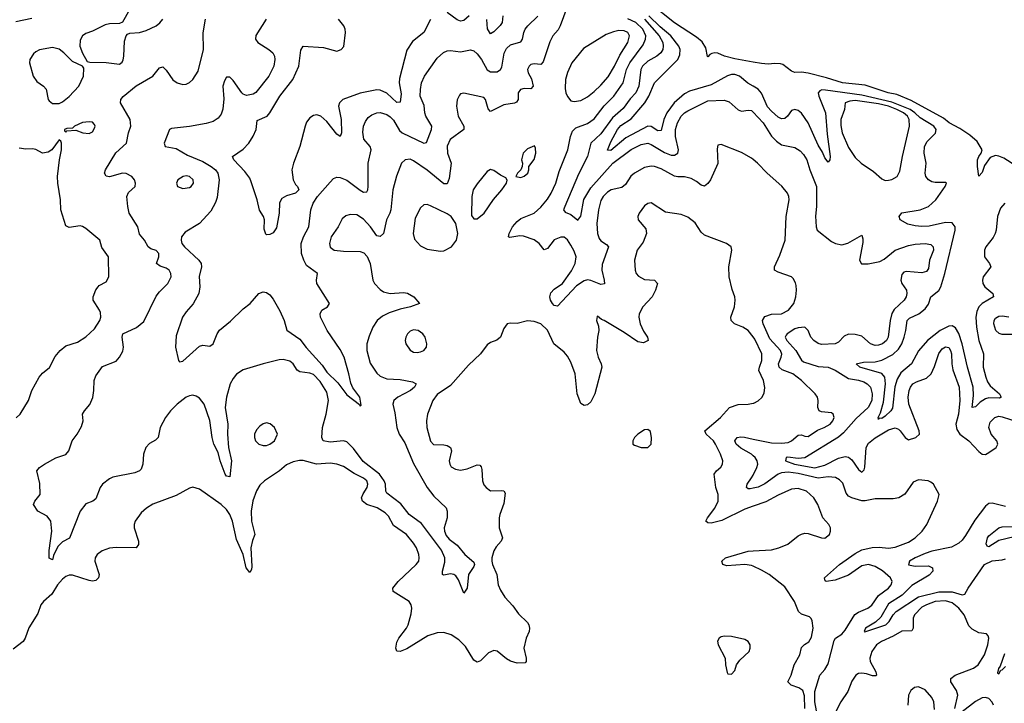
# Model space of a CAD drawing. Header units: inches. Extents: x 1603819 to 1745079, y 385938 to 533966.
# Tile 449 of 561: x 1725614 to 1731503, y 473641 to 477727. Entities that reach past the tile are written whole.
import ezdxf

# ---------------------------------------------------------------- set-up
doc = ezdxf.new("R2010")
doc.units = ezdxf.units.IN
doc.header["$MEASUREMENT"] = 0
doc.layers.add('B7427', color=7, linetype='Continuous')
doc.layers.add('B7437', color=7, linetype='Continuous')

msp = doc.modelspace()

# ---------------------------------------------------------------- linework, layer by layer
at = {"layer": 'B7427', "color": 5}
for points, elevation in [([(1728906.2, 477853.8), (1728846.7, 477690), (1728833.4, 477666.6), (1728803.2, 477630), (1728784.5, 477595.5), (1728745.3, 477474.7), (1728730, 477459.3), (1728690, 477463.8), (1728670, 477458.7), (1728660.3, 477450), (1728651.3, 477430), (1728654.2, 477410), (1728674.2, 477374.2), (1728684, 477330), (1728670, 477314), (1728630, 477316.5), (1728608.7, 477310), (1728595.6, 477290), (1728594.4, 477250), (1728586, 477234), (1728572.5, 477227.5), (1728510, 477218.3), (1728430, 477179.1), (1728414.8, 477194.8), (1728400.3, 477250), (1728390, 477262.3), (1728270, 477287.6), (1728250, 477283.7), (1728243.6, 477276.4), (1728230, 477248.7), (1728226.3, 477210), (1728235.6, 477150), (1728270.2, 477090), (1728269.2, 477070), (1728189.1, 477010.9), (1728170, 476972), (1728172.4, 476930), (1728195, 476870), (1728182, 476778), (1728170, 476745.4), (1728150, 476745.8), (1728050, 476827.2), (1727970, 476884), (1727950, 476893.5), (1727918.8, 476890), (1727897.6, 476870), (1727867.7, 476792.3), (1727845, 476710), (1727833.4, 476590), (1727828.2, 476570), (1727806.9, 476530), (1727790, 476449.6), (1727770, 476431.2), (1727750, 476434.3), (1727712.2, 476490), (1727670, 476534.8), (1727630, 476560.8), (1727590, 476563.5), (1727564.5, 476555.5), (1727542.3, 476537.7), (1727519.1, 476490), (1727477.5, 476430), (1727466.2, 476390), (1727470, 476368.4), (1727494.8, 476350), (1727550, 476343.5), (1727650, 476341.7), (1727672.8, 476332.7), (1727692.6, 476312.6), (1727708.9, 476270), (1727724.9, 476170), (1727735.6, 476150), (1727770, 476113.7), (1727790, 476101.3), (1727830, 476090.3), (1727910, 476096.5), (1727933.4, 476093.4), (1727970.3, 476070.3), (1728004.7, 476030), (1727950.8, 476010), (1727890, 475997.6), (1727824.2, 475975.8), (1727784.6, 475955.4), (1727751.8, 475930), (1727725.7, 475890), (1727704.3, 475835.7), (1727690.2, 475790), (1727689.3, 475750), (1727710, 475674.9), (1727750, 475614.9), (1727770, 475595.6), (1727810, 475580.9), (1727890, 475575.8), (1727963, 475563), (1727984.9, 475550), (1727974.4, 475530), (1727951.4, 475510), (1727874.9, 475470), (1727852.2, 475450), (1727846.3, 475430), (1727858, 475378), (1727868.8, 475288.8), (1727883.6, 475250), (1727917.4, 475197.4), (1727970, 475074.4), (1728050, 474930.3), (1728090, 474879.5), (1728165, 474810), (1728170.2, 474789.8), (1728171.2, 474750), (1728153.1, 474690), (1728154.1, 474670), (1728164, 474644), (1728182.1, 474622.1), (1728230, 474585.3), (1728276, 474530), (1728330, 474485.5), (1728334.3, 474470), (1728330, 474458.7), (1728298, 474410), (1728290, 474328.7), (1728270, 474299), (1728238.5, 474378.5), (1728222, 474402), (1728210, 474411.1), (1728190, 474414), (1728150, 474406.3), (1728142.7, 474410), (1728142.6, 474430), (1728155.8, 474484.2), (1728155.9, 474510), (1728136.2, 474556.2), (1728016.1, 474716.1), (1727942.3, 474770), (1727892.9, 474832.9), (1727810, 474897.3), (1727803, 474910), (1727800.8, 474950), (1727794.5, 474970), (1727766.5, 475010), (1727667.2, 475087.2), (1727610, 475164.8), (1727570, 475204.5), (1727550, 475209.8), (1727470, 475202.2), (1727428, 475210), (1727421.8, 475230), (1727425.8, 475290), (1727447.4, 475370), (1727461.2, 475450), (1727450, 475500.4), (1727410, 475565.3), (1727370, 475607.3), (1727350, 475614.5), (1727290, 475622.2), (1727273.3, 475633.3), (1727249.7, 475670), (1727230, 475686.4), (1727190, 475695.9), (1727165.7, 475694.3), (1727069.4, 475670.6), (1726950, 475635.1), (1726910, 475608.6), (1726890, 475583.1), (1726873.5, 475550), (1726849.7, 475470.3), (1726842.9, 475410), (1726859.1, 475310), (1726856.8, 475250), (1726863.2, 475170), (1726880.2, 475090), (1726870, 474995.3), (1726850, 474998), (1726843, 475010), (1726812.5, 475090), (1726800, 475140), (1726774.9, 475190), (1726764.7, 475230), (1726751.4, 475331.4), (1726716.9, 475430), (1726690, 475464.8), (1726670, 475477.8), (1726650, 475483.1), (1726630, 475479.8), (1726610, 475470.7), (1726555.2, 475430), (1726516, 475390), (1726485.3, 475350), (1726454, 475290), (1726442.3, 475230), (1726426.2, 475213.8), (1726390, 475193.8), (1726368.7, 475170), (1726354.8, 475130), (1726350.2, 475069.8), (1726340, 475040), (1726330.2, 475029.8), (1726302.2, 475017.8), (1726170, 474992.4), (1726150, 474983.5), (1726110, 474951.2), (1726094.6, 474930), (1726070, 474863.7), (1726050.3, 474849.7), (1726010, 474833), (1725974.6, 474790), (1725911.5, 474628.5), (1725870, 474607), (1725840.9, 474579.1), (1725816.3, 474523.7), (1725810, 474498), (1725790, 474508), (1725790, 474554), (1725806.8, 474670), (1725800.3, 474730), (1725778.6, 474758.6), (1725722.7, 474790), (1725697.2, 474830), (1725705.2, 474850), (1725736, 474890), (1725734.8, 474954.8), (1725717, 475030), (1725732.3, 475050), (1725762, 475070), (1725830, 475108.7), (1725890, 475128.4), (1725907.3, 475150), (1725927.8, 475210), (1725958.4, 475250), (1725984.1, 475295.9), (1725994, 475330), (1725989.5, 475370), (1726000.7, 475390), (1726032.5, 475427.5), (1726051.5, 475468.5), (1726058, 475510), (1726059.1, 475570), (1726070, 475598), (1726110, 475653.7), (1726190, 475686.4), (1726210, 475710.4), (1726230, 475744.9), (1726235.3, 475770), (1726226.6, 475830), (1726231, 475849), (1726312.4, 475887.6), (1726356.2, 475923.8), (1726430, 476075.2), (1726450, 476101.3), (1726499.3, 476150), (1726519.8, 476190), (1726518, 476210), (1726507.1, 476230), (1726490, 476241.1), (1726453.8, 476253.8), (1726431.5, 476270), (1726446.2, 476310), (1726446, 476330), (1726430, 476347.1), (1726397.7, 476357.7), (1726382.2, 476370), (1726360.4, 476410), (1726330, 476445.6), (1726321.1, 476490), (1726268.8, 476570), (1726259.8, 476610), (1726254, 476670), (1726264.9, 476695.1), (1726304, 476730), (1726306, 476750), (1726299.5, 476770), (1726284.5, 476790), (1726250, 476808), (1726229.6, 476809.6), (1726150, 476787.1), (1726131.6, 476791.6), (1726120.7, 476810), (1726127.8, 476830), (1726187.8, 476932.2), (1726251.9, 476990), (1726263.7, 477050), (1726278, 477090), (1726274.6, 477130), (1726216.9, 477230), (1726218, 477250), (1726232.6, 477267.4), (1726310, 477332.1), (1726410, 477388.8), (1726450, 477439.1), (1726470, 477444.9), (1726490, 477424.9), (1726530, 477368.2), (1726554.8, 477350), (1726590, 477340.3), (1726610, 477342), (1726630, 477352.7), (1726650, 477370.5), (1726680.3, 477419.7), (1726712.9, 477550), (1726710.7, 477649.3), (1726724.4, 477730)], 260), ([(1730000, 477474), (1729890, 477494.1), (1729829.8, 477510), (1729790, 477526.9), (1729771.2, 477528.8), (1729753.9, 477526.1), (1729740.9, 477519.1), (1729730, 477505.4), (1729726.6, 477506.6), (1729718.3, 477558.3), (1729694.7, 477594.7), (1729662.1, 477622.1), (1729530, 477707.7), (1729383.7, 477823.8)], 180), ([(1726270, 477786.2), (1726227.9, 477712.1), (1726210, 477704), (1726150, 477702.2), (1726124, 477696), (1726050, 477658.3), (1726010, 477644.2), (1725988.8, 477630), (1725975.6, 477604.4), (1725972.6, 477570), (1725990, 477526.8), (1726018, 477478), (1726034, 477474), (1726130, 477472.2), (1726210, 477462.4), (1726226.6, 477473.4), (1726232.7, 477487.3), (1726237.6, 477510), (1726241.4, 477598.6), (1726249.8, 477630.2), (1726258.9, 477641.1), (1726272.2, 477647.7), (1726330, 477651.1), (1726370, 477662), (1726430, 477691.3), (1726451.9, 477708.1), (1726469.8, 477730.2)], 280), ([(1728302.6, 477750), (1728270, 477722.5), (1728250, 477719), (1728230, 477726.3), (1728170, 477770.8)], 220), ([(1725685.8, 477734.2), (1725590, 477713.6)], 260), ([(1727087.4, 477730), (1727026.4, 477633.6), (1727024.7, 477610), (1727037.4, 477590), (1727104, 477550), (1727128.4, 477530), (1727137.8, 477510), (1727140.7, 477490), (1727134, 477450), (1727102.9, 477390), (1727027, 477293), (1727010, 477282.7), (1726970, 477274.9), (1726950, 477282), (1726941.5, 477290), (1726890, 477364.2), (1726870, 477384.2), (1726850, 477383.1), (1726838.3, 477361.7), (1726829.1, 477330), (1726834.2, 477254.2), (1726828.3, 477191.7), (1726818.2, 477161.8), (1726801.5, 477138.5), (1726770, 477118.2), (1726730, 477107.2), (1726630, 477088.9), (1726522.7, 477077.3), (1726509.7, 477070), (1726477.4, 476990), (1726484.5, 476970), (1726550, 476956.7), (1726617.9, 476917.9), (1726710, 476880.1), (1726759.8, 476850), (1726783.9, 476830), (1726798.4, 476810), (1726807.6, 476770), (1726795, 476665), (1726785, 476635), (1726756.4, 476583.6), (1726689.5, 476510), (1726603.5, 476456.5), (1726582.4, 476430), (1726578.9, 476410), (1726584.4, 476390), (1726598.5, 476370), (1726685.4, 476290), (1726698.7, 476270), (1726700.5, 476250), (1726687.6, 476192.4), (1726691.2, 476130), (1726684.4, 476090), (1726652.1, 476027.9), (1726610, 475981.2), (1726588.4, 475950), (1726550, 475838), (1726546.6, 475770), (1726564, 475690), (1726570, 475682), (1726590, 475686), (1726690, 475775.1), (1726710, 475780.9), (1726750, 475776), (1726770, 475789.2), (1726794.6, 475850), (1726808.4, 475871.6), (1726874.3, 475925.7), (1726950, 475998), (1726992, 476030), (1727043.1, 476090), (1727070, 476101.1), (1727090, 476097.4), (1727110, 476083), (1727130, 476057.3), (1727170, 475987.3), (1727195.3, 475930), (1727210.9, 475870.9), (1727290, 475818.5), (1727327.9, 475767.9), (1727422.2, 475662.2), (1727450, 475619.9), (1727517.5, 475557.5), (1727570, 475484.5), (1727646.6, 475426.6), (1727650, 475418), (1727656.9, 475423.1), (1727648, 475470), (1727606.3, 475526.3), (1727594.2, 475554.2), (1727583.2, 475610), (1727553.8, 475710), (1727530, 475755.8), (1727453.1, 475870), (1727412.4, 475950), (1727410.5, 475970), (1727420.7, 475990), (1727454.8, 476010), (1727466.4, 476030), (1727390.3, 476150), (1727388.9, 476170), (1727395.8, 476210), (1727330, 476258), (1727312.2, 476290), (1727299.1, 476330), (1727297.1, 476390), (1727311, 476430), (1727343.5, 476490), (1727354.8, 476590), (1727368.9, 476630), (1727395, 476670), (1727470, 476756.9), (1727490, 476778.7), (1727510, 476785.1), (1727530, 476783.5), (1727570, 476768.7), (1727650, 476707.4), (1727670, 476696.5), (1727690, 476697.4), (1727696.6, 476710), (1727698.9, 476730), (1727698.7, 476870), (1727715, 476950), (1727710.3, 476970), (1727672.7, 477012.7), (1727665.2, 477054.8), (1727670.2, 477090), (1727681, 477119), (1727697.9, 477142.1), (1727720.6, 477159.4), (1727749.5, 477170.5), (1727770, 477172), (1727810, 477159.9), (1727830, 477146.9), (1727850, 477125.7), (1727884.9, 477064.9), (1727901.1, 477050), (1728030, 476989.1), (1728047.1, 476992.9), (1728077.7, 477070), (1728079.2, 477090), (1728042.5, 477150), (1728036.3, 477170), (1728033.6, 477213.6), (1728009.5, 477270), (1728010.1, 477310), (1728017.6, 477350), (1728034.8, 477390), (1728110, 477497.7), (1728148.6, 477531.4), (1728170, 477541), (1728190, 477542.7), (1728250, 477534.6), (1728310, 477546.4), (1728330, 477540.4), (1728350, 477523.8), (1728376.5, 477490), (1728410, 477426.9), (1728430, 477414.8), (1728470, 477415.6), (1728490, 477429.7), (1728496.6, 477443.4), (1728512, 477528), (1728525.1, 477554.9), (1728550, 477576.8), (1728610, 477595.6), (1728620.2, 477610), (1728628.1, 477650), (1728637.5, 477670), (1728652, 477690), (1728712.5, 477747.5)], 240), ([(1728070, 477727.8), (1728030, 477650.9), (1727963.6, 477596.4), (1727930, 477545.1), (1727884.8, 477375.2), (1727883.8, 477350), (1727896.2, 477283.8), (1727890, 477234), (1727870, 477231.8), (1727810, 477288.6), (1727770, 477306.2), (1727750, 477308.1), (1727650, 477287.3), (1727546.8, 477250), (1727526, 477230), (1727521.2, 477210), (1727536.3, 477130), (1727539.2, 477050), (1727530.2, 477029.8), (1727510, 477043.1), (1727450, 477119.1), (1727415.1, 477150), (1727390, 477158.8), (1727370, 477155.3), (1727350, 477140.9), (1727330, 477114.3), (1727320.6, 477090), (1727288.6, 476970), (1727251.4, 476870), (1727241.8, 476830), (1727249.1, 476769.1), (1727262.6, 476742.6), (1727275.3, 476730), (1727282.4, 476710), (1727262.8, 476690), (1727210, 476675.1), (1727182, 476658), (1727167.4, 476632.6), (1727165.3, 476570), (1727150, 476482.7), (1727130, 476454), (1727110, 476443.7), (1727090, 476441.2), (1727085.1, 476445.1), (1727075.6, 476475.6), (1727078.4, 476530), (1727072, 476550), (1727048.3, 476588.3), (1727035, 476650), (1726999, 476759), (1726990, 476779.6), (1726959.5, 476819.5), (1726893.6, 476890), (1726886.6, 476910), (1726950, 476953.1), (1726984.4, 476990), (1727010, 477030.3), (1727028.2, 477070), (1727034.7, 477125.2), (1727093.3, 477150), (1727110.3, 477169.8), (1727169.3, 477270.7), (1727247.5, 477370), (1727284.1, 477450), (1727294.6, 477545.4), (1727309.5, 477570), (1727430, 477560.2), (1727510, 477539.3), (1727537.2, 477550), (1727552.4, 477567.6), (1727562.3, 477650), (1727560.6, 477670), (1727551.4, 477691.4), (1727520.8, 477730)], 220), ([(1728503.5, 477750), (1728499.4, 477710), (1728487.8, 477692.2), (1728450, 477654.8), (1728430, 477642.6), (1728412.1, 477672.1), (1728408.2, 477728.2)], 220), ([(1730000, 476891.8), (1729990, 476899.8), (1729930, 476933.7), (1729810, 476981.2), (1729790, 476978), (1729784.9, 476955.1), (1729788.3, 476868.3), (1729746.3, 476770), (1729730, 476747.3), (1729710, 476731.6), (1729690, 476737.6), (1729661, 476761), (1729630, 476778.2), (1729590, 476788.7), (1729550, 476787), (1729530, 476791.4), (1729450, 476836.7), (1729410, 476850.6), (1729390, 476852.1), (1729350, 476844), (1729290.7, 476809.3), (1729269, 476791), (1729237, 476743), (1729215.5, 476724.5), (1729150.7, 476709.3), (1729130, 476696.8), (1729103.2, 476670), (1729090, 476647.3), (1729075.5, 476590), (1729065.1, 476510), (1729069.4, 476450), (1729080, 476420), (1729090, 476405.5), (1729124.3, 476384.3), (1729135.6, 476370), (1729096.9, 476263.1), (1729095.5, 476230), (1729110.1, 476170), (1729111.1, 476148.9), (1729090, 476143.5), (1729029.2, 476169.2), (1729010, 476171.3), (1728990, 476165.6), (1728943.4, 476136.6), (1728830, 476014), (1728810, 476019.3), (1728799.8, 476030), (1728787.6, 476050), (1728785, 476070), (1728790, 476094.6), (1728810, 476116.2), (1728859.8, 476150), (1728913.4, 476226.6), (1728936.7, 476270), (1728941.2, 476310), (1728930, 476343.9), (1728910, 476379.8), (1728890, 476412.1), (1728870, 476426.8), (1728850, 476427.9), (1728810, 476410.9), (1728770, 476359.7), (1728750, 476351.5), (1728721.2, 476390), (1728691.7, 476411.7), (1728626.2, 476433.8), (1728605.2, 476434.8), (1728545.6, 476425.6), (1728538, 476430), (1728540.4, 476450), (1728561.6, 476490), (1728590, 476521.3), (1728610, 476538), (1728691.1, 476570), (1728730, 476605.8), (1728770, 476654.7), (1728792.6, 476690), (1728820.5, 476750), (1728841.1, 476818.9), (1728891.9, 476950), (1728907.9, 477030), (1728919.7, 477060.3), (1728939.5, 477080.5), (1729010, 477106.8), (1729050, 477133.9), (1729108.6, 477211.4), (1729167.2, 477270), (1729223.8, 477350), (1729243.5, 477430), (1729262.6, 477470), (1729342.4, 477577.6), (1729357.4, 477610), (1729357.7, 477630), (1729341.1, 477670), (1729298.6, 477710), (1729250, 477733.3)], 260), ([(1729350, 477730.4), (1729438.7, 477630), (1729459.9, 477590), (1729463, 477570), (1729459.9, 477550), (1729448.9, 477530), (1729424.5, 477510), (1729370, 477479.2), (1729338.7, 477450), (1729329, 477430), (1729316.2, 477330), (1729298.2, 477290), (1729264.8, 477255.2), (1729222.6, 477197.4), (1729160.1, 477139.9), (1729090, 477044.3), (1729029.9, 476990), (1729009.9, 476910), (1728956.1, 476803.9), (1728873.8, 476610), (1728867.1, 476590), (1728876.1, 476576.1), (1728910, 476562.7), (1728951.9, 476528.1), (1728970, 476552), (1728987.8, 476652.2), (1729030, 476723), (1729161.1, 476870), (1729270, 476951), (1729330, 476980.5), (1729370, 476988.5), (1729390, 476981.4), (1729470, 476932.6), (1729510, 476916.9), (1729530, 476917.9), (1729550, 476929.8), (1729554.4, 476950), (1729536.1, 477030), (1729535.7, 477070), (1729547.5, 477110), (1729570.8, 477150), (1729590, 477169.9), (1729610, 477181.6), (1729730, 477242.7), (1729827.1, 477247.1), (1729856.8, 477236.8), (1729910, 477188.5), (1729930, 477179.8), (1729970, 477186.3), (1729990, 477184.2), (1730000, 477173.6)], 240), ([(1730000, 477329.7), (1729968.3, 477348.3), (1729919, 477390), (1729890, 477400.1), (1729870, 477400.1), (1729847.6, 477392.4), (1729750, 477338.7), (1729620.5, 477299.5), (1729590, 477284.3), (1729527.4, 477230), (1729483.3, 477170), (1729465.3, 477130), (1729450, 477064.8), (1729430, 477063), (1729390, 477089), (1729370, 477090.3), (1729239.5, 477020.5), (1729150, 476945.2), (1729130, 476946.6), (1729150, 476998), (1729190, 477071.7), (1729210, 477095.2), (1729270, 477135.6), (1729352.2, 477230), (1729376.1, 477270), (1729410.6, 477349.4), (1729549.9, 477490), (1729562.1, 477517.9), (1729564.6, 477550), (1729556.7, 477570), (1729509, 477630), (1729443.8, 477683.8), (1729376.3, 477750)], 220), ([(1725592.2, 475347.8), (1725617.6, 475370), (1725666, 475450), (1725685.7, 475510), (1725731, 475590), (1725750, 475614.6), (1725791.5, 475648.5), (1725826.7, 475713.3), (1725855.3, 475750), (1725890, 475778.4), (1725959.5, 475800.5), (1726010, 475831.3), (1726061.4, 475878.6), (1726094, 475930), (1726098.5, 475950), (1726096.5, 475976.5), (1726091.8, 475991.8), (1726053.1, 476050), (1726053.1, 476070), (1726070, 476113), (1726082.4, 476130), (1726090, 476139.3), (1726130, 476160.7), (1726147.3, 476190), (1726145.1, 476310), (1726105.3, 476365.3), (1726093.6, 476410), (1726010, 476478.4), (1725990, 476491.6), (1725974.5, 476494.5), (1725910, 476484.2), (1725890, 476496), (1725860.6, 476590), (1725857.1, 476650), (1725842, 476750), (1725840.8, 476790), (1725851.1, 476888.9), (1725864.5, 476950), (1725864, 476990), (1725860.4, 477000.4), (1725850, 477008.7), (1725806.8, 476950), (1725783.9, 476936.1), (1725750, 476929.6), (1725710, 476951.2), (1725690, 476955.8), (1725650, 476953.7), (1725610, 476958.5)], 280), ([(1730000, 475830.8), (1729970.3, 475870.3), (1729939.7, 475890), (1729888.6, 475908.6), (1729869.8, 475930), (1729867.8, 475950), (1729889.7, 476010), (1729893.3, 476050), (1729891.6, 476070), (1729874.9, 476114.9), (1729856.2, 476190), (1729855.8, 476250), (1729873.2, 476350), (1729869, 476370), (1729842, 476390), (1729710, 476439.7), (1729690, 476458), (1729653.3, 476513.3), (1729610, 476547.1), (1729570, 476562.3), (1729476, 476576), (1729390, 476632.7), (1729370, 476629.5), (1729350, 476614.5), (1729318, 476570), (1729310.5, 476550), (1729312.7, 476530), (1729358.1, 476478.1), (1729363.2, 476450), (1729341.8, 476398.2), (1729306.4, 476350), (1729291.5, 476290), (1729294.6, 476230), (1729301.1, 476210), (1729314.5, 476194.5), (1729350, 476175.2), (1729410.1, 476170.2), (1729427.8, 476150), (1729416.6, 476110), (1729396.1, 476070), (1729339.7, 476010), (1729318.9, 475970), (1729316.6, 475950), (1729324.2, 475910), (1729344.7, 475864.7), (1729368.8, 475830), (1729372.2, 475810), (1729344.9, 475795.1), (1729310, 475801.6), (1729230, 475857.5), (1729110, 475929.2), (1729094.2, 475934.2), (1729070, 475955.3), (1729067.3, 475952.7), (1729064, 475930), (1729076.3, 475896.3), (1729078, 475870), (1729070.4, 475830), (1729064.2, 475750), (1729072.6, 475710), (1729091.6, 475670), (1729095.6, 475650), (1729052.7, 475490), (1729030, 475443.1), (1729010, 475426), (1728990, 475420.4), (1728970, 475433), (1728947.7, 475490), (1728935.8, 475610), (1728910, 475680.5), (1728890, 475716.4), (1728870, 475739.3), (1728808.4, 475790), (1728770, 475871.3), (1728730, 475909.6), (1728690, 475923.7), (1728650, 475927), (1728590, 475912), (1728546.8, 475913.2), (1728530, 475909), (1728510, 475882), (1728490, 475829), (1728468.1, 475811.9), (1728430, 475797), (1728410, 475782.9), (1728368.9, 475730), (1728297.1, 475662.9), (1728190, 475540.8), (1728110, 475486.6), (1728084.6, 475450), (1728052.5, 475370), (1728046.8, 475330), (1728048.6, 475290), (1728070, 475208.2), (1728088.1, 475188.1), (1728150, 475185.9), (1728170, 475181.9), (1728191.2, 475170), (1728196.3, 475150), (1728182, 475090), (1728186, 475070), (1728195.1, 475055.1), (1728219.6, 475039.6), (1728250, 475034.7), (1728290, 475042.2), (1728350, 475067.4), (1728365.1, 475065.1), (1728374.2, 475054.2), (1728378, 475038), (1728380.9, 474970), (1728390, 474947.3), (1728403, 474930), (1728430, 474910.4), (1728493.1, 474913.1), (1728510.3, 474910.2), (1728517.8, 474897.7), (1728510, 474836), (1728484.5, 474770), (1728481.2, 474750), (1728481.8, 474690), (1728500.9, 474630), (1728494.3, 474610), (1728463.6, 474576.4), (1728450, 474553), (1728436.8, 474510), (1728437.1, 474490), (1728441.5, 474470), (1728468.1, 474410), (1728475.8, 474350), (1728490, 474316.5), (1728516, 474276), (1728563.7, 474223.7), (1728596.7, 474176.7), (1728650, 474124.9), (1728658.3, 474110), (1728663.5, 474090), (1728660.6, 474070), (1728642, 474030), (1728629.1, 473970), (1728643.6, 473910), (1728642.4, 473890), (1728636.5, 473883.5), (1728590, 473881), (1728550, 473893.1), (1728526.2, 473906.2), (1728470, 473953.5), (1728450, 473957.4), (1728417.1, 473942.9), (1728370, 473894), (1728350, 473887.1), (1728330, 473898.2), (1728280.9, 473980.9), (1728241.1, 474021), (1728194.3, 474050), (1728150, 474064.2), (1728110, 474061.7), (1728055.1, 474044.9), (1727930, 473967.2), (1727890, 473951.3), (1727870, 473952.7), (1727862.6, 473970), (1727870, 474007.3), (1727881.5, 474030), (1727927.2, 474090), (1727936.4, 474110), (1727954.9, 474174.9), (1727959.7, 474210), (1727955.8, 474230), (1727942.9, 474250), (1727846.6, 474310), (1727846, 474330), (1727876.8, 474370), (1727985.4, 474470), (1728000.4, 474490), (1728003.9, 474510), (1728001.4, 474530), (1727987.8, 474570), (1727970, 474599.1), (1727927.4, 474650), (1727850, 474703.1), (1727819.1, 474759.1), (1727800.4, 474780.3), (1727752.4, 474810), (1727689.9, 474829.9), (1727664, 474850), (1727658.5, 474870), (1727667.1, 474892.9), (1727691.3, 474930), (1727696.2, 474950), (1727690.7, 474970), (1727670, 474987.1), (1727614.5, 475014.5), (1727550, 475055.6), (1727510.9, 475070.9), (1727470, 475075.8), (1727389.9, 475069.9), (1727310, 475091.6), (1727288.2, 475091.8), (1727250, 475084.4), (1727210, 475066.9), (1727167.2, 475030), (1727078, 474970), (1727050, 474944), (1727030, 474911.6), (1727008.7, 474851.3), (1726997.9, 474790), (1727000.7, 474730), (1727020.8, 474650), (1727005.9, 474614.1), (1726996.3, 474570), (1727002, 474458), (1726999.5, 474440.5), (1726990, 474423.7), (1726967.7, 474450), (1726949.9, 474530), (1726910, 474620.5), (1726887.4, 474730), (1726870, 474768.9), (1726850, 474799.4), (1726818, 474830), (1726690, 474921.1), (1726650, 474933.3), (1726630, 474927.8), (1726550, 474883.5), (1726410, 474830.8), (1726372.2, 474807.8), (1726340.1, 474779.9), (1726304.6, 474730), (1726298.3, 474710), (1726298.5, 474690), (1726324.5, 474610), (1726325.3, 474590), (1726310.6, 474570), (1726190, 474573), (1726151, 474569), (1726107, 474553), (1726077, 474530), (1726065.3, 474510), (1726063.2, 474490), (1726089.3, 474410), (1726085.2, 474390), (1726070, 474375.5), (1726050, 474371.3), (1726030, 474375.2), (1725930, 474407.5), (1725910, 474407.2), (1725890, 474398.5), (1725870, 474382.2), (1725840.6, 474350), (1725806.1, 474293.9), (1725755.6, 474250), (1725740.8, 474230), (1725723.1, 474176.9), (1725667.5, 474092.5), (1725645.7, 474030), (1725634, 474010), (1725574.7, 473965.3)], 280), ([(1730000, 474818.8), (1729950, 474802), (1729813.2, 474733.2), (1729750, 474718), (1729730, 474719.6), (1729717, 474730), (1729726.9, 474750), (1729771.9, 474808.1), (1729790.6, 474850), (1729790.8, 474890), (1729777.5, 474930), (1729768, 475010), (1729781.1, 475030), (1729808.1, 475051.9), (1729818, 475070), (1729818.4, 475090), (1729805.2, 475130), (1729776.1, 475190), (1729762.3, 475210), (1729719.8, 475250), (1729711.8, 475270), (1729805, 475350), (1729858.9, 475410), (1729910, 475426.2), (1729971, 475429), (1730000, 475434.9)], 280), ([(1730000, 475120.8), (1729990, 475129.9), (1729925.8, 475165.8), (1729898.6, 475190), (1729890.8, 475210), (1729904.2, 475230), (1729926, 475234), (1729948.5, 475231.5), (1730000, 475220.8)], 260), ([(1730000, 474926.5), (1729983.2, 474923.2), (1729970, 474923.5), (1729960.4, 474930), (1729965.2, 474950), (1729991.5, 474988.5), (1730000, 475005.5)], 260), ([(1730000, 474460.1), (1729990, 474464.6), (1729950, 474471), (1729842.7, 474462.7), (1729819.3, 474470), (1729812.7, 474490), (1729836, 474510), (1729970, 474551.1), (1730000, 474552.8)], 280)]:
    msp.add_lwpolyline(points, dxfattribs=dict(at, elevation=elevation))
for points, elevation in [([(1729197.8, 477662.2), (1729164.3, 477655.7), (1729121.9, 477638.1), (1728985.1, 477554.9), (1728916.5, 477470), (1728890, 477412.3), (1728877.8, 477370), (1728876.5, 477316.5), (1728881.1, 477290), (1728890, 477267.3), (1728910, 477243.1), (1728930, 477238.3), (1728970, 477244.2), (1729010, 477266.5), (1729050, 477297.6), (1729090, 477335.1), (1729133.8, 477386.3), (1729171, 477449), (1729203.8, 477516.2), (1729251.5, 477590), (1729261.2, 477630), (1729250, 477650.5), (1729230, 477659.9)], 280), ([(1725810, 477561), (1725733, 477547), (1725710, 477535.8), (1725696.4, 477523.6), (1725674.6, 477490), (1725672.9, 477470), (1725695, 477390), (1725716.9, 477356.9), (1725756.4, 477330), (1725772.3, 477312.3), (1725784.2, 477250), (1725790, 477241.6), (1725810, 477227.2), (1725850, 477226.7), (1725870, 477235.3), (1725910, 477267.4), (1725967.8, 477330), (1725996, 477390), (1725997.2, 477437.2), (1725988.7, 477450), (1725930, 477477.7), (1725877.4, 477530), (1725850, 477550.6)], 280), ([(1726030, 477117.7), (1725990, 477112), (1725942, 477090), (1725930, 477078), (1725896.4, 477076.4), (1725882, 477070), (1725882, 477062), (1725890, 477054), (1725896.4, 477063.6), (1725950, 477067.7), (1725991.3, 477050), (1726030, 477047.4), (1726050, 477057.3), (1726062, 477078), (1726065.1, 477090), (1726061.6, 477101.6), (1726050, 477114.7)], 280), ([(1728692.3, 476972.3), (1728650, 476956), (1728625.5, 476930), (1728614.8, 476890), (1728621, 476870), (1728618, 476850), (1728610.9, 476829.1), (1728592, 476810), (1728582, 476790), (1728610, 476784), (1728630, 476791), (1728652.7, 476810), (1728659, 476830), (1728659, 476850), (1728690, 476891), (1728700.7, 476930), (1728698.6, 476958.6)], 280), ([(1728430, 476832.3), (1728410, 476819.3), (1728350, 476747), (1728326, 476710), (1728318.3, 476670), (1728316.8, 476556.8), (1728330, 476536), (1728350, 476537.3), (1728391.5, 476570), (1728447.3, 476652.7), (1728498, 476710), (1728526, 476750), (1728528.9, 476768.9), (1728522, 476782), (1728490, 476797.2), (1728450, 476826.6)], 280), ([(1726610, 476793.2), (1726591, 476790), (1726560.3, 476770), (1726552.4, 476750), (1726558, 476730), (1726590, 476718.3), (1726630, 476723.6), (1726639.6, 476730), (1726652.6, 476750), (1726652.2, 476770), (1726630, 476789.7)], 260), ([(1728050, 476622.4), (1728030, 476619.6), (1728010, 476602), (1727979.6, 476540.4), (1727967.2, 476450), (1727975.1, 476415.1), (1728010, 476375.6), (1728050, 476354.9), (1728130, 476343.1), (1728150, 476345.3), (1728196.2, 476370), (1728226, 476410), (1728235.1, 476450), (1728223.1, 476510), (1728193.7, 476550), (1728170, 476567.4), (1728070, 476615.4)], 280), ([(1727970, 475872.6), (1727950, 475865.6), (1727932.7, 475850), (1727923.6, 475830), (1727919.5, 475810), (1727922.6, 475790), (1727950, 475752.7), (1727970, 475740.3), (1727990, 475738), (1728010, 475741.7), (1728030, 475750.4), (1728046, 475770), (1728049.7, 475790), (1728038.3, 475830), (1728025.6, 475850), (1727997.2, 475870)], 280), ([(1727090, 475316.9), (1727070, 475311.1), (1727050, 475297.7), (1727030, 475276.3), (1727018.3, 475250), (1727017.4, 475230), (1727023.7, 475210), (1727044.9, 475190), (1727070, 475181.1), (1727090, 475182.6), (1727110, 475190.4), (1727137, 475210), (1727155.6, 475250), (1727138.4, 475290), (1727110.9, 475310.9)], 280), ([(1729370, 475278.4), (1729350, 475275.1), (1729310.5, 475250), (1729290.5, 475230), (1729280.5, 475210), (1729280.7, 475190), (1729290, 475183), (1729330, 475170.5), (1729370, 475170.8), (1729389.5, 475190.5), (1729392.9, 475227.1), (1729385.6, 475265.6)], 320), ([(1729830, 474041.6), (1729810, 474037.6), (1729797.3, 474030), (1729787.2, 474012.8), (1729790.4, 473990), (1729832.7, 473910), (1729835.5, 473870), (1729845.8, 473825.8), (1729850, 473818), (1729870, 473816), (1729890, 473838), (1729900.9, 473870), (1729921.1, 473898.9), (1729976.2, 473950), (1729982.9, 473970), (1729982, 473990), (1729971.2, 474011.2), (1729950, 474022), (1729870, 474039.5)], 320)]:
    msp.add_lwpolyline(points, close=True, dxfattribs=dict(at, elevation=elevation))
at = {"layer": 'B7437', "color": 5}
for points, elevation in [([(1731621.4, 476821.4), (1731499.1, 476899.1), (1731470, 476911.9), (1731450, 476915.3), (1731417, 476903), (1731383.7, 476856.3), (1731370, 476814.5), (1731350, 476792.7), (1731342.4, 476850), (1731343.2, 476890), (1731350, 476910.4), (1731365.1, 476930), (1731369.8, 476950), (1731339.4, 476999.4), (1731296.4, 477036.4), (1731236.6, 477076.6), (1731173.5, 477110), (1731138.9, 477138.9), (1730945.2, 477245.2), (1730859.4, 477279.4), (1730807, 477290), (1730670, 477336.7), (1730534, 477350), (1730439.7, 477379.7), (1730330, 477407.5), (1730290, 477413.4), (1730250, 477411.6), (1730230, 477420.3), (1730178.8, 477458.8), (1730164, 477464), (1730130, 477465.6), (1730090, 477460.6), (1730050, 477464.8), (1730000, 477474)], 180), ([(1731504.8, 476630), (1731478.8, 476601.2), (1731461, 476550), (1731454.4, 476470), (1731448.6, 476450), (1731435, 476425), (1731391.2, 476370), (1731384, 476350), (1731384.6, 476310), (1731414.4, 476270), (1731421.8, 476250), (1731375.7, 476190), (1731371.5, 476170), (1731374.8, 476150), (1731386.3, 476130), (1731434, 476090), (1731437.1, 476070), (1731370.2, 476030), (1731350.8, 476010), (1731337.7, 475982.3), (1731332.8, 475950), (1731336.2, 475890), (1731349.6, 475810), (1731378.3, 475730), (1731375.5, 475650), (1731392.6, 475590), (1731402.6, 475562.6), (1731418.7, 475538.7), (1731472.8, 475490), (1731483, 475470), (1731474.2, 475465.8), (1731410, 475466.3), (1731390, 475460.4), (1731358.7, 475441.3), (1731330, 475412.6), (1731310, 475409.4), (1731318.8, 475481.2), (1731316.2, 475530), (1731282.5, 475650), (1731250.2, 475790.2), (1731230, 475851.4), (1731210, 475885.9), (1731190, 475896.9), (1731170, 475895.4), (1731118.9, 475870), (1731043.4, 475810), (1730990, 475748.6), (1730947.2, 475670), (1730884.5, 475615.5), (1730861.8, 475578.2), (1730847.3, 475532.7), (1730834.1, 475405.9), (1730823.8, 475390), (1730790, 475357.5), (1730770, 475343.2), (1730753.7, 475346.3), (1730750, 475338), (1730748.8, 475348.8), (1730763, 475377), (1730779.2, 475440.8), (1730792.3, 475550), (1730788.4, 475590), (1730770, 475611.4), (1730638.4, 475650), (1730616, 475670), (1730660.6, 475679.4), (1730730, 475682.3), (1730770, 475692.1), (1730834.9, 475725.1), (1730870, 475757.7), (1730888.9, 475790), (1730904.3, 475830), (1730914.5, 475870), (1730922, 475930), (1730936.4, 475943.5), (1730990.8, 475970), (1731030, 475998.6), (1731050, 476027.6), (1731063.4, 476070), (1731110, 476107.9), (1731122.4, 476130), (1731147.3, 476210), (1731209.4, 476469.4), (1731208.1, 476490), (1731190, 476513.1), (1731150, 476514.4), (1731053.6, 476493.6), (1731010, 476490.3), (1730970, 476494.4), (1730925.7, 476505.6), (1730879.7, 476530), (1730874, 476550), (1730890, 476572.2), (1730999.6, 476590), (1731050, 476610.8), (1731092.1, 476650), (1731149.6, 476730), (1731156, 476750), (1731150, 476754.5), (1731090, 476754.4), (1731070, 476758.9), (1731049.9, 476769.9), (1731032.8, 476790), (1731029.2, 476810), (1731035.5, 476870), (1731023.4, 476930), (1731025.4, 476970), (1731040.6, 476999.4), (1731091.5, 477048.5), (1731094.8, 477070), (1731080.7, 477090), (1731000.2, 477140.2), (1730968.4, 477170), (1730938.9, 477190), (1730830, 477233.3), (1730650, 477277.1), (1730433, 477307), (1730412.1, 477307.9), (1730398.6, 477301.4), (1730390.1, 477290), (1730392.9, 477270), (1730433.2, 477170), (1730442.9, 477042.9), (1730460.9, 476910), (1730458.4, 476890), (1730450, 476876), (1730430, 476900.7), (1730415.3, 476935.3), (1730390, 476976.8), (1730329.9, 477110), (1730290, 477168.7), (1730270, 477184.4), (1730250, 477191.3), (1730230, 477185.1), (1730205, 477150), (1730190, 477136.8), (1730170, 477135.3), (1730150, 477145.6), (1730110, 477179.9), (1730087.1, 477207.1), (1730050, 477289), (1730031.3, 477311.3), (1730000, 477329.7)], 220), ([(1730000, 477173.6), (1730059.8, 477110), (1730111, 477031), (1730140.2, 477000.2), (1730170, 476979.8), (1730250, 476962.4), (1730282.5, 476942.5), (1730302.3, 476922.3), (1730320.6, 476890), (1730339.6, 476830), (1730379.9, 476730), (1730378.8, 476610), (1730373.5, 476553.5), (1730378.3, 476490), (1730384.2, 476470), (1730470, 476401.9), (1730493.6, 476390), (1730530, 476382.3), (1730567.6, 476392.4), (1730650, 476439), (1730657.2, 476417.2), (1730656.3, 476396.3), (1730635.8, 476290), (1730648.3, 476268.3), (1730687.6, 476267.6), (1730758.6, 476281.4), (1730784.1, 476295.9), (1730850, 476349.6), (1730930, 476378), (1730970, 476386.4), (1731030, 476389.7), (1731063.5, 476383.5), (1731078, 476370), (1731078.5, 476350), (1731055.7, 476290), (1731050, 476240.7), (1731037.6, 476222.4), (1731010, 476214.4), (1730918, 476222), (1730902.5, 476217.5), (1730890, 476204.7), (1730883.6, 476170), (1730889.6, 476150), (1730917.2, 476110), (1730920.3, 476090), (1730914.8, 476070), (1730903.5, 476050), (1730844.4, 475995.6), (1730829.4, 475970.6), (1730819.5, 475930), (1730808.9, 475830), (1730797.4, 475810), (1730773.5, 475790), (1730750, 475780.9), (1730730, 475779.3), (1730703.1, 475790), (1730650, 475834.6), (1730610, 475845.5), (1730570, 475848), (1730545, 475835), (1730510, 475799.1), (1730490, 475790.2), (1730410, 475786.6), (1730390, 475791.8), (1730363.1, 475810), (1730346.4, 475830), (1730329.6, 475869.6), (1730308.7, 475888.7), (1730270, 475885.7), (1730250, 475878.7), (1730204.4, 475850), (1730198.2, 475841.9), (1730192.5, 475830), (1730201.7, 475810), (1730256.7, 475750), (1730290, 475692.3), (1730302.2, 475682.2), (1730390, 475654.5), (1730450, 475649.9), (1730490, 475632), (1730570, 475581.6), (1730630, 475572.2), (1730661.7, 475561.7), (1730682.8, 475550), (1730701.7, 475530), (1730712.8, 475490), (1730709.9, 475450), (1730689.2, 475410), (1730617.3, 475342.7), (1730541.7, 475258.3), (1730510, 475231.8), (1730310, 475108.3), (1730270, 475104.6), (1730208.3, 475111.7), (1730198, 475110), (1730194.5, 475090), (1730247.8, 475070), (1730370, 475049.3), (1730430, 475063.8), (1730510, 475105.9), (1730550, 475116.4), (1730570, 475112.5), (1730590, 475096.1), (1730630, 475039.3), (1730650, 475022.7), (1730663.9, 475036.1), (1730667.4, 475052.6), (1730676.4, 475170), (1730690, 475195), (1730730, 475227.1), (1730810, 475276), (1730850, 475287), (1730870, 475279.4), (1730880.7, 475270), (1730910, 475229.8), (1730930, 475216.2), (1730973.4, 475230), (1730995.5, 475250), (1730994.2, 475270), (1730931.1, 475430), (1730927.2, 475470), (1730933.1, 475510), (1730940.8, 475530), (1730955.5, 475550), (1730977.1, 475562.9), (1731036.4, 475583.6), (1731064.7, 475610), (1731085.9, 475654.1), (1731110, 475731.8), (1731130, 475760.5), (1731150, 475772.3), (1731170, 475767.6), (1731180.4, 475750), (1731186.2, 475730), (1731187.8, 475670), (1731193.9, 475633.9), (1731233.3, 475530), (1731236.1, 475450), (1731227.9, 475370), (1731213.6, 475310), (1731218.3, 475278.3), (1731237, 475250), (1731291.3, 475210), (1731350, 475146.3), (1731370, 475130.7), (1731390, 475128.9), (1731410, 475139.4), (1731452.9, 475170), (1731464.4, 475190), (1731458.5, 475210), (1731423.8, 475250), (1731410.2, 475290), (1731418.2, 475321.8), (1731446, 475350), (1731470, 475356.5), (1731490, 475354.1), (1731590, 475321.4)], 240), ([(1730000, 475220.8), (1730110, 475198), (1730170, 475196.1), (1730210, 475200.8), (1730230.4, 475209.6), (1730270, 475243.2), (1730290, 475246.3), (1730310, 475237), (1730330, 475234.9), (1730385.4, 475274.6), (1730425.1, 475290), (1730460.5, 475310), (1730477.2, 475330), (1730484.2, 475350), (1730479.3, 475370), (1730470, 475377), (1730410, 475382.4), (1730396, 475390), (1730387.6, 475410), (1730389.6, 475450), (1730385.6, 475470), (1730371.5, 475490), (1730289, 475570), (1730237.4, 475610), (1730174.9, 475634.9), (1730155.7, 475650), (1730151.9, 475670), (1730168.7, 475710), (1730171.2, 475728.8), (1730165, 475750), (1730100.3, 475820.3), (1730060.2, 475910), (1730057, 475930), (1730070, 475952.7), (1730110, 475966.4), (1730170, 475968.6), (1730211.1, 475990), (1730243.5, 476030), (1730256, 476070), (1730260.5, 476110), (1730257.7, 476137.7), (1730254.3, 476154.3), (1730240.1, 476180.1), (1730229.6, 476189.6), (1730150, 476217.4), (1730127.3, 476230), (1730128.3, 476250), (1730161, 476319), (1730192.8, 476410), (1730197.7, 476550), (1730216, 476650), (1730214.3, 476670), (1730205.1, 476690), (1730172.7, 476732.7), (1730084.7, 476810), (1730027.2, 476870), (1730000, 476891.8)], 260), ([(1731586.3, 475846.3), (1731490, 475845.6), (1731470.9, 475850.9), (1731452.4, 475870), (1731440.2, 475910), (1731442.6, 475930), (1731450, 475943), (1731470, 475955.7), (1731490, 475958), (1731530, 475952)], 240), ([(1730000, 475434.9), (1730004.2, 475435.8), (1730030, 475448.2), (1730051.9, 475468.1), (1730065.9, 475494.1), (1730071, 475529), (1730062.9, 475570), (1730035, 475630), (1730037.7, 475650), (1730052.5, 475690), (1730053.1, 475730), (1730010, 475817.4), (1730000, 475830.8)], 280), ([(1730000, 475005.5), (1730022.3, 475050), (1730027.7, 475070), (1730023.9, 475090), (1730012, 475110), (1730000, 475120.8)], 260), ([(1730390, 473542.4), (1730369.9, 473650.1), (1730369.4, 473710.6), (1730399.1, 473810), (1730430, 473842.3), (1730450, 473877.6), (1730484.1, 474015.9), (1730492.9, 474030), (1730530, 474054), (1730550, 474077.4), (1730608.7, 474171.3), (1730630, 474186.6), (1730685.7, 474210), (1730710, 474226.6), (1730750, 474284.6), (1730809, 474330), (1730825.7, 474350), (1730831.4, 474370), (1730822.3, 474390), (1730773.4, 474433.4), (1730730, 474458.7), (1730690, 474469.9), (1730650, 474463), (1730570, 474406.3), (1730490, 474376.8), (1730438, 474370), (1730432.1, 474372.1), (1730427, 474390), (1730517.5, 474470), (1730610, 474536.4), (1730650, 474558.4), (1730712.7, 474572.7), (1730755.1, 474575.1), (1730810, 474568.7), (1730850, 474573.7), (1730930, 474604.3), (1730969.7, 474630), (1731012.2, 474670), (1731039.7, 474710), (1731102.7, 474850), (1731112.7, 474890), (1731079, 474950), (1731062.9, 474962.9), (1731048, 474970), (1730990, 474977), (1730957.3, 474962.7), (1730908.6, 474891.4), (1730871.7, 474868.3), (1730837.4, 474862.6), (1730730, 474862.3), (1730670, 474850.7), (1730650, 474852.2), (1730590, 474868.3), (1730570, 474878.2), (1730556.9, 474896.9), (1730536.7, 474956.6), (1730517.2, 474977.2), (1730493.6, 474990), (1730450, 474994.9), (1730390, 474986.5), (1730270, 475014.2), (1730210, 475021.8), (1730170, 475018.6), (1730150, 475010.4), (1730070, 474952.3), (1730030, 474932.4), (1730000, 474926.5)], 260), ([(1730000, 474552.8), (1730110, 474559.1), (1730153.2, 474570), (1730208.3, 474591.7), (1730270, 474643), (1730290, 474652.7), (1730310, 474657.1), (1730330, 474655.5), (1730410, 474630.5), (1730430, 474628.5), (1730456.2, 474650), (1730462.9, 474670), (1730462.9, 474690), (1730453.6, 474710), (1730416.2, 474750), (1730387.6, 474830), (1730363, 474870), (1730318.7, 474910), (1730270, 474925.3), (1730230, 474920.9), (1730150, 474885.7), (1730075.7, 474844.3), (1730000, 474818.8)], 280), ([(1731510, 474817.4), (1731430, 474836.9), (1731410, 474834.4), (1731390, 474818.5), (1731325.3, 474734.7), (1731270, 474644), (1731250, 474616.5), (1731230, 474598.5), (1731186, 474574), (1731070, 474549.5), (1731030, 474536.8), (1730968.5, 474510), (1730934.7, 474490), (1730928.6, 474468.6), (1730970, 474460.7), (1731050, 474463.4), (1731072.9, 474450), (1731075.6, 474430), (1731053.7, 474406.3), (1730950, 474344.2), (1730892.1, 474287.9), (1730810, 474236.1), (1730763.5, 474156.5), (1730733.1, 474126.9), (1730672.3, 474090), (1730665.2, 474070), (1730667.7, 474067.7), (1730793.4, 474110), (1730814.2, 474130), (1730837.5, 474170), (1730855.2, 474190), (1730990, 474276.5), (1731110, 474306.3), (1731190, 474306.6), (1731250, 474289.9), (1731266.9, 474293.1), (1731286.4, 474330), (1731383.3, 474470), (1731430, 474493.4), (1731490, 474498.9), (1731510, 474505.1)], 240), ([(1731611.7, 474648.3), (1731470, 474614.8), (1731410, 474576.3), (1731400.6, 474580.6), (1731394.7, 474594.7), (1731402.2, 474630), (1731410, 474642.6), (1731470, 474690.1), (1731490, 474696), (1731550, 474698.3)], 220), ([(1730309.2, 473610), (1730306.6, 473686.6), (1730296.6, 473716.6), (1730274.1, 473734.1), (1730228.3, 473750), (1730207.3, 473770), (1730227.3, 473810), (1730246.5, 473870), (1730280.2, 473930), (1730290, 473974), (1730307.1, 473992.9), (1730332.5, 474007.5), (1730350, 474036.3), (1730359.3, 474090), (1730354.2, 474134.2), (1730348.4, 474148.4), (1730338, 474158), (1730290, 474173.7), (1730271.2, 474190), (1730248.5, 474250), (1730190, 474336.7), (1730096.5, 474410), (1730050, 474437.5), (1730000, 474460.1)], 280), ([(1731206.2, 473610), (1731223.7, 473690), (1731217, 473717), (1731183.7, 473770), (1731182.8, 473790), (1731208.3, 473810), (1731318.3, 473850), (1731346.6, 473870), (1731383.5, 473930), (1731404.7, 473990), (1731409.4, 474029.4), (1731405.2, 474045.2), (1731396, 474056), (1731350, 474061.7), (1731310, 474083.7), (1731290, 474105), (1731261.8, 474170), (1731231.5, 474210), (1731190, 474241.8), (1731150, 474253.9), (1731090, 474249.5), (1731036.3, 474230), (1731010, 474215), (1730964.5, 474170), (1730958.1, 474150), (1730958.4, 474090), (1730950, 474074.8), (1730890, 474072.1), (1730838.2, 474041.8), (1730767.3, 474010), (1730739, 473990), (1730710.9, 473950), (1730697.8, 473910), (1730701.2, 473890), (1730734.7, 473830), (1730738, 473810), (1730734.8, 473805.2), (1730714.6, 473805.4), (1730677.7, 473817.7), (1730650, 473821.2), (1730630, 473819.3), (1730614.7, 473810), (1730590, 473773.3), (1730567.6, 473712.4), (1730524.7, 473650), (1730490, 473583.6)], 260), ([(1731503.9, 473936.1), (1731477.7, 473862.3), (1731468.5, 473848.5), (1731462.5, 473822.5), (1731470, 473817.2), (1731480.8, 473839.2), (1731490, 473841.1), (1731510, 473860.7)], 240), ([(1731084.5, 473604.5), (1731080.9, 473650), (1731070, 473675.6), (1731030, 473721.6), (1730990, 473738.7), (1730964.6, 473735.4), (1730943.1, 473716.9), (1730930.4, 473690), (1730925.3, 473630)], 280), ([(1731438.6, 473630), (1731430, 473648), (1731410, 473670.5), (1731390, 473676.3), (1731370, 473674), (1731330, 473652.6), (1731250, 473590.7)], 260)]:
    msp.add_lwpolyline(points, dxfattribs=dict(at, elevation=elevation))
at = {"layer": 'B7437', "color": 5, "elevation": 240}
msp.add_lwpolyline([(1730610, 477245), (1730578.8, 477241.2), (1730551.6, 477230), (1730546.7, 477190), (1730525.3, 477130), (1730525.2, 477094.8), (1730532.7, 477050), (1730570, 476963.6), (1730610, 476902.8), (1730646, 476870), (1730719.3, 476819.3), (1730770, 476775.3), (1730790, 476765.7), (1730810, 476767.2), (1730830, 476772.4), (1730861.2, 476790), (1730877.7, 476822.3), (1730893.8, 476910), (1730936.5, 477090), (1730933.2, 477130), (1730923.8, 477150), (1730899.6, 477170), (1730859.9, 477190), (1730810.4, 477210), (1730750, 477225)], close=True, dxfattribs=at)

doc.saveas('drawing.dxf')
